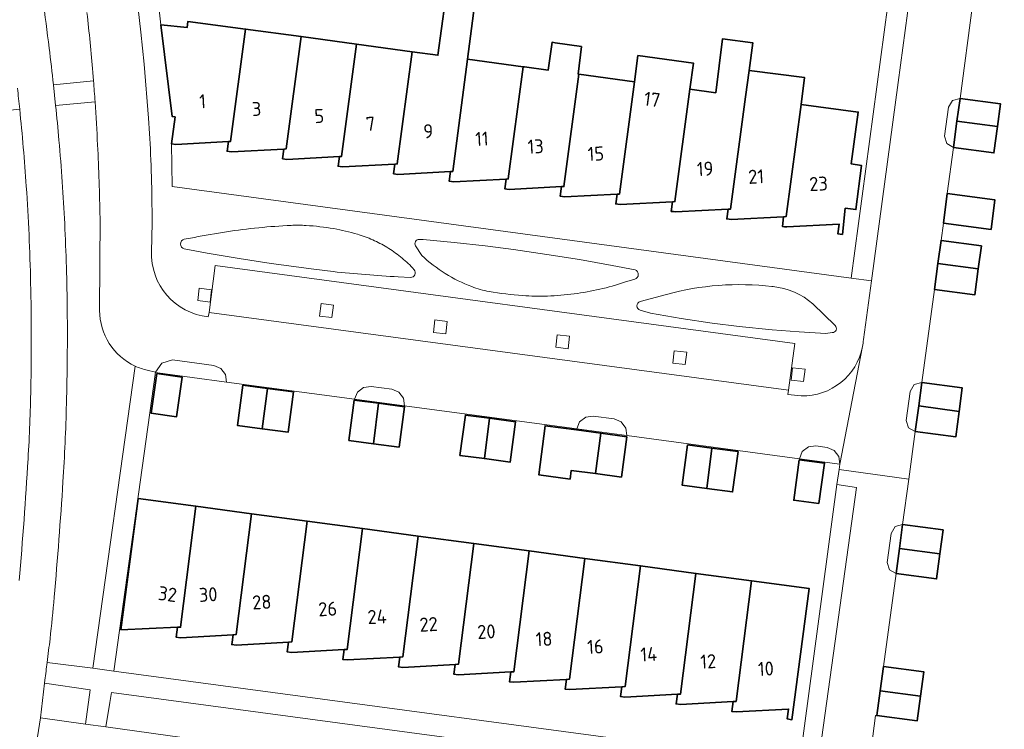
# Model space of a CAD drawing. Extents: x 150256 to 156914, y 461459 to 469481.
# Tile 593 of 656: x 154719 to 154814, y 468007 to 468076. Entities that reach past the tile are written whole.
import ezdxf
from ezdxf.enums import TextEntityAlignment as Align

# ---------------------------------------------------------------- set-up
doc = ezdxf.new("R2010")
doc.units = 0
doc.header["$LTSCALE"] = 0.75
for name, color, linetype, lineweight in [('B-RO-GR-GROENVOORZIENING-GV', 251, 'CONTINUOUS', 18), ('B-RO-OG-BEBOUWING-GV', 6, 'CONTINUOUS', 35), ('B-RO-OG-BEBOUWING-T18', 1, 'CONTINUOUS', 18), ('B-RO-OG-TERREIN_CULTUURSCHEIDING-GV', 251, 'CONTINUOUS', 18), ('B-RO-VH-VERHARDING_ASFALT-GV', 251, 'CONTINUOUS', 18), ('B-RO-VH-VERHARDING_BETON-GV', 251, 'CONTINUOUS', 18), ('B-RO-VH-VERHARDING_BETONSTRAATSTEEN-GV', 251, 'CONTINUOUS', 18), ('B-RO-VH-VERHARDING_TEGEL-GV', 251, 'CONTINUOUS', 18)]:
    doc.layers.add(name, color=color, linetype=linetype, lineweight=lineweight)
doc.styles.add('NLCS-ISO-M200-T18', font='NLCS-ISO.ttf', dxfattribs={"height": 360})

msp = doc.modelspace()

# ---------------------------------------------------------------- linework, layer by layer
at = {"layer": 'B-RO-GR-GROENVOORZIENING-GV'}
for points in [[(154735.959, 468049.899), (154735.821, 468048.707), (154737.014, 468048.568), (154737.151, 468049.762)], [(154735.959, 468049.899), (154735.821, 468048.707), (154737.014, 468048.568), (154737.151, 468049.762)], [(154747.691, 468048.417), (154747.552, 468047.225), (154748.745, 468047.087), (154748.883, 468048.28)], [(154747.691, 468048.417), (154747.552, 468047.225), (154748.745, 468047.087), (154748.883, 468048.28)], [(154758.658, 468046.845), (154758.52, 468045.653), (154759.713, 468045.514), (154759.85, 468046.708)], [(154758.658, 468046.845), (154758.52, 468045.653), (154759.713, 468045.514), (154759.85, 468046.708)], [(154770.438, 468045.408), (154770.3, 468044.216), (154771.492, 468044.078), (154771.63, 468045.271)], [(154770.438, 468045.408), (154770.3, 468044.216), (154771.492, 468044.078), (154771.63, 468045.271)], [(154781.725, 468043.882), (154781.586, 468042.689), (154782.779, 468042.551), (154782.917, 468043.744)], [(154781.725, 468043.882), (154781.586, 468042.689), (154782.779, 468042.551), (154782.917, 468043.744)], [(154793.125, 468042.241), (154792.986, 468041.048), (154794.179, 468040.91), (154794.317, 468042.104)], [(154793.125, 468042.241), (154792.986, 468041.048), (154794.179, 468040.91), (154794.317, 468042.104)]]:
    msp.add_lwpolyline(points, close=True, dxfattribs=at)
at = {"layer": 'B-RO-OG-BEBOUWING-GV'}
for points in [[(154760.163, 468061.136), (154760.38, 468061.148), (154761.814, 468071.959), (154762.478, 468077.118), (154759.64, 468077.47), (154758.946, 468072.347), (154756.471, 468072.682), (154755.028, 468061.871), (154754.814, 468061.86), (154754.687, 468060.923), (154754.896, 468060.895), (154755.105, 468060.867)], [(154760.163, 468061.136), (154760.38, 468061.148), (154761.814, 468071.959), (154762.478, 468077.118), (154759.64, 468077.47), (154758.946, 468072.347), (154756.471, 468072.682), (154755.028, 468061.871), (154754.814, 468061.86), (154754.687, 468060.923), (154754.896, 468060.895), (154755.105, 468060.867)], [(154738.765, 468064.033), (154738.976, 468064.044), (154740.416, 468074.856), (154734.868, 468075.607), (154734.784, 468075.007), (154732.265, 468075.268), (154733.366, 468066.436), (154733.626, 468066.403), (154733.3, 468063.817), (154733.717, 468063.758)], [(154738.765, 468064.033), (154738.976, 468064.044), (154740.416, 468074.856), (154734.868, 468075.607), (154734.784, 468075.007), (154732.265, 468075.268), (154733.366, 468066.436), (154733.626, 468066.403), (154733.3, 468063.817), (154733.717, 468063.758)], [(154740.416, 468074.856), (154738.976, 468064.044), (154738.765, 468064.033), (154738.638, 468063.093), (154738.846, 468063.065), (154739.055, 468063.037), (154744.115, 468063.309), (154744.326, 468063.32), (154745.769, 468074.131)], [(154740.416, 468074.856), (154738.976, 468064.044), (154738.765, 468064.033), (154738.638, 468063.093), (154738.846, 468063.065), (154739.055, 468063.037), (154744.115, 468063.309), (154744.326, 468063.32), (154745.769, 468074.131)], [(154749.464, 468062.585), (154749.678, 468062.596), (154751.12, 468073.407), (154745.769, 468074.131), (154744.326, 468063.32), (154744.115, 468063.309), (154743.987, 468062.37), (154744.196, 468062.342), (154744.404, 468062.314)], [(154749.464, 468062.585), (154749.678, 468062.596), (154751.12, 468073.407), (154745.769, 468074.131), (154744.326, 468063.32), (154744.115, 468063.309), (154743.987, 468062.37), (154744.196, 468062.342), (154744.404, 468062.314)], [(154751.12, 468073.407), (154749.678, 468062.596), (154749.464, 468062.585), (154749.337, 468061.646), (154749.545, 468061.618), (154749.754, 468061.59), (154754.814, 468061.86), (154755.028, 468061.871), (154756.471, 468072.682)], [(154751.12, 468073.407), (154749.678, 468062.596), (154749.464, 468062.585), (154749.337, 468061.646), (154749.545, 468061.618), (154749.754, 468061.59), (154754.814, 468061.86), (154755.028, 468061.871), (154756.471, 468072.682)], [(154770.862, 468059.687), (154771.083, 468059.699), (154772.527, 468070.508), (154772.47, 468070.516), (154772.774, 468073.171), (154770.234, 468073.549), (154769.945, 468073.592), (154769.571, 468070.9), (154767.283, 468071.218), (154767.175, 468071.233), (154765.732, 468060.424), (154765.513, 468060.412), (154765.386, 468059.476), (154765.595, 468059.448), (154765.804, 468059.42)], [(154770.862, 468059.687), (154771.083, 468059.699), (154772.527, 468070.508), (154772.47, 468070.516), (154772.774, 468073.171), (154770.234, 468073.549), (154769.945, 468073.592), (154769.571, 468070.9), (154767.283, 468071.218), (154767.175, 468071.233), (154765.732, 468060.424), (154765.513, 468060.412), (154765.386, 468059.476), (154765.595, 468059.448), (154765.804, 468059.42)], [(154783.23, 468069.059), (154781.787, 468058.25), (154781.561, 468058.238), (154781.435, 468057.306), (154781.645, 468057.278), (154781.854, 468057.25), (154786.911, 468057.514), (154787.139, 468057.526), (154788.595, 468068.333), (154788.93, 468070.865), (154789.284, 468073.541), (154786.365, 468073.92), (154785.721, 468068.722)], [(154783.23, 468069.059), (154781.787, 468058.25), (154781.561, 468058.238), (154781.435, 468057.306), (154781.645, 468057.278), (154781.854, 468057.25), (154786.911, 468057.514), (154787.139, 468057.526), (154788.595, 468068.333), (154788.93, 468070.865), (154789.284, 468073.541), (154786.365, 468073.92), (154785.721, 468068.722)], [(154776.212, 468058.962), (154776.085, 468058.029), (154776.294, 468058.001), (154776.503, 468057.973), (154781.561, 468058.238), (154781.787, 468058.25), (154783.23, 468069.059), (154783.568, 468071.592), (154778.215, 468072.31), (154777.878, 468069.784), (154776.435, 468058.974)], [(154776.212, 468058.962), (154776.085, 468058.029), (154776.294, 468058.001), (154776.503, 468057.973), (154781.561, 468058.238), (154781.787, 468058.25), (154783.23, 468069.059), (154783.568, 468071.592), (154778.215, 468072.31), (154777.878, 468069.784), (154776.435, 468058.974)], [(154765.513, 468060.412), (154765.732, 468060.424), (154767.175, 468071.233), (154761.814, 468071.959), (154760.38, 468061.148), (154760.163, 468061.136), (154760.036, 468060.2), (154760.246, 468060.172), (154760.454, 468060.144)], [(154765.513, 468060.412), (154765.732, 468060.424), (154767.175, 468071.233), (154761.814, 468071.959), (154760.38, 468061.148), (154760.163, 468061.136), (154760.036, 468060.2), (154760.246, 468060.172), (154760.454, 468060.144)], [(154772.527, 468070.508), (154771.083, 468059.699), (154770.862, 468059.687), (154770.736, 468058.753), (154770.945, 468058.725), (154771.153, 468058.697), (154776.212, 468058.962), (154776.435, 468058.974), (154777.878, 468069.784)], [(154772.527, 468070.508), (154771.083, 468059.699), (154770.862, 468059.687), (154770.736, 468058.753), (154770.945, 468058.725), (154771.153, 468058.697), (154776.212, 468058.962), (154776.435, 468058.974), (154777.878, 468069.784)], [(154792.26, 468056.788), (154792.49, 468056.8), (154793.933, 468067.61), (154794.277, 468070.184), (154788.93, 468070.865), (154788.595, 468068.333), (154787.139, 468057.526), (154786.911, 468057.514), (154786.784, 468056.583), (154786.995, 468056.555), (154787.203, 468056.527)], [(154792.26, 468056.788), (154792.49, 468056.8), (154793.933, 468067.61), (154794.277, 468070.184), (154788.93, 468070.865), (154788.595, 468068.333), (154787.139, 468057.526), (154786.911, 468057.514), (154786.784, 468056.583), (154786.995, 468056.555), (154787.203, 468056.527)], [(154793.933, 468067.61), (154792.49, 468056.8), (154792.26, 468056.788), (154792.134, 468055.859), (154792.343, 468055.831), (154792.551, 468055.803), (154797.609, 468056.064), (154797.483, 468055.136), (154797.914, 468055.078), (154798.193, 468057.604), (154799.219, 468057.48), (154799.774, 468061.722), (154798.771, 468061.87), (154799.443, 468066.864)], [(154793.933, 468067.61), (154792.49, 468056.8), (154792.26, 468056.788), (154792.134, 468055.859), (154792.343, 468055.831), (154792.551, 468055.803), (154797.609, 468056.064), (154797.483, 468055.136), (154797.914, 468055.078), (154798.193, 468057.604), (154799.219, 468057.48), (154799.774, 468061.722), (154798.771, 468061.87), (154799.443, 468066.864)], [(154808.958, 468065.999), (154812.853, 468065.473), (154813.145, 468067.665), (154809.249, 468068.182)], [(154808.958, 468065.999), (154812.853, 468065.473), (154813.145, 468067.665), (154809.249, 468068.182)], [(154808.958, 468065.999), (154808.619, 468063.459), (154812.515, 468062.94), (154812.853, 468065.473)], [(154808.958, 468065.999), (154808.619, 468063.459), (154812.515, 468062.94), (154812.853, 468065.473)], [(154808.027, 468059.018), (154807.65, 468056.183), (154812.239, 468055.572), (154812.617, 468058.407)], [(154808.027, 468059.018), (154807.65, 468056.183), (154812.239, 468055.572), (154812.617, 468058.407)], [(154807.119, 468052.281), (154811.013, 468051.755), (154811.315, 468053.983), (154807.421, 468054.511)], [(154807.119, 468052.281), (154811.013, 468051.755), (154811.315, 468053.983), (154807.421, 468054.511)], [(154806.781, 468049.79), (154810.675, 468049.262), (154811.013, 468051.755), (154807.119, 468052.281)], [(154806.781, 468049.79), (154810.675, 468049.262), (154811.013, 468051.755), (154807.119, 468052.281)], [(154731.862, 468041.676), (154731.327, 468037.869), (154733.77, 468037.516), (154734.305, 468041.323)], [(154731.862, 468041.676), (154731.327, 468037.869), (154733.77, 468037.516), (154734.305, 468041.323)], [(154742.028, 468036.362), (154742.522, 468040.251), (154740.163, 468040.563), (154739.648, 468036.677)], [(154742.028, 468036.362), (154742.522, 468040.251), (154740.163, 468040.563), (154739.648, 468036.677)], [(154742.522, 468040.251), (154742.028, 468036.362), (154744.517, 468036.033), (154745.031, 468039.919)], [(154742.522, 468040.251), (154742.028, 468036.362), (154744.517, 468036.033), (154745.031, 468039.919)], [(154805.572, 468040.813), (154805.273, 468038.564), (154809.168, 468038.038), (154809.468, 468040.294)], [(154805.572, 468040.813), (154805.273, 468038.564), (154809.168, 468038.038), (154809.468, 468040.294)], [(154753.226, 468038.818), (154750.895, 468039.129), (154750.376, 468035.244), (154752.732, 468034.93)], [(154753.226, 468038.818), (154750.895, 468039.129), (154750.376, 468035.244), (154752.732, 468034.93)], [(154752.732, 468034.93), (154755.216, 468034.598), (154755.735, 468038.483), (154753.226, 468038.818)], [(154752.732, 468034.93), (154755.216, 468034.598), (154755.735, 468038.483), (154753.226, 468038.818)], [(154805.273, 468038.564), (154804.944, 468036.094), (154808.84, 468035.576), (154809.168, 468038.038)], [(154805.273, 468038.564), (154804.944, 468036.094), (154808.84, 468035.576), (154809.168, 468038.038)], [(154763.931, 468037.379), (154761.598, 468037.692), (154761.077, 468033.807), (154763.436, 468033.49)], [(154763.931, 468037.379), (154761.598, 468037.692), (154761.077, 468033.807), (154763.436, 468033.49)], [(154763.931, 468037.379), (154763.436, 468033.49), (154765.918, 468033.157), (154766.439, 468037.042)], [(154763.931, 468037.379), (154763.436, 468033.49), (154765.918, 468033.157), (154766.439, 468037.042)], [(154774.14, 468032.049), (154774.634, 468035.938), (154772.306, 468036.248), (154769.28, 468036.651), (154768.679, 468031.918), (154771.677, 468031.519), (154771.789, 468032.362)], [(154774.14, 468032.049), (154774.634, 468035.938), (154772.306, 468036.248), (154769.28, 468036.651), (154768.679, 468031.918), (154771.677, 468031.519), (154771.789, 468032.362)], [(154774.634, 468035.938), (154774.14, 468032.049), (154776.628, 468031.718), (154777.145, 468035.604)], [(154774.634, 468035.938), (154774.14, 468032.049), (154776.628, 468031.718), (154777.145, 468035.604)], [(154784.844, 468030.613), (154785.338, 468034.502), (154783.012, 468034.813), (154782.491, 468030.928)], [(154784.844, 468030.613), (154785.338, 468034.502), (154783.012, 468034.813), (154782.491, 468030.928)], [(154784.844, 468030.613), (154787.341, 468030.279), (154787.862, 468034.164), (154785.338, 468034.502)], [(154784.844, 468030.613), (154787.341, 468030.279), (154787.862, 468034.164), (154785.338, 468034.502)], [(154795.655, 468029.167), (154796.197, 468033.05), (154793.756, 468033.374), (154793.239, 468029.488)], [(154795.655, 468029.167), (154796.197, 468033.05), (154793.756, 468033.374), (154793.239, 468029.488)], [(154733.861, 468017.245), (154734.158, 468017.258), (154735.637, 468028.903), (154730.077, 468029.649), (154728.419, 468017.014)], [(154733.861, 468017.245), (154734.158, 468017.258), (154735.637, 468028.903), (154730.077, 468029.649), (154728.419, 468017.014)], [(154735.637, 468028.903), (154734.158, 468017.258), (154733.861, 468017.245), (154733.735, 468016.303), (154734.151, 468016.247), (154739.213, 468016.529), (154739.51, 468016.546), (154740.989, 468028.185)], [(154735.637, 468028.903), (154734.158, 468017.258), (154733.861, 468017.245), (154733.735, 468016.303), (154734.151, 468016.247), (154739.213, 468016.529), (154739.51, 468016.546), (154740.989, 468028.185)], [(154744.565, 468015.813), (154744.863, 468015.83), (154746.341, 468027.467), (154740.989, 468028.185), (154739.51, 468016.546), (154739.213, 468016.529), (154739.087, 468015.587), (154739.503, 468015.532)], [(154744.565, 468015.813), (154744.863, 468015.83), (154746.341, 468027.467), (154740.989, 468028.185), (154739.51, 468016.546), (154739.213, 468016.529), (154739.087, 468015.587), (154739.503, 468015.532)], [(154746.341, 468027.467), (154744.863, 468015.83), (154744.565, 468015.813), (154744.439, 468014.871), (154744.855, 468014.817), (154749.917, 468015.097), (154750.216, 468015.114), (154751.693, 468026.75)], [(154746.341, 468027.467), (154744.863, 468015.83), (154744.565, 468015.813), (154744.439, 468014.871), (154744.855, 468014.817), (154749.917, 468015.097), (154750.216, 468015.114), (154751.693, 468026.75)], [(154751.693, 468026.75), (154750.216, 468015.114), (154749.917, 468015.097), (154749.791, 468014.155), (154750.207, 468014.102), (154755.269, 468014.381), (154755.567, 468014.397), (154757.045, 468026.032)], [(154751.693, 468026.75), (154750.216, 468015.114), (154749.917, 468015.097), (154749.791, 468014.155), (154750.207, 468014.102), (154755.269, 468014.381), (154755.567, 468014.397), (154757.045, 468026.032)], [(154803.417, 468024.848), (154807.311, 468024.323), (154807.618, 468026.621), (154803.723, 468027.142)], [(154803.417, 468024.848), (154807.311, 468024.323), (154807.618, 468026.621), (154803.723, 468027.142)], [(154762.398, 468025.314), (154757.045, 468026.032), (154755.567, 468014.397), (154755.269, 468014.381), (154755.143, 468013.439), (154755.559, 468013.387), (154760.621, 468013.665), (154760.92, 468013.681)], [(154762.398, 468025.314), (154757.045, 468026.032), (154755.567, 468014.397), (154755.269, 468014.381), (154755.143, 468013.439), (154755.559, 468013.387), (154760.621, 468013.665), (154760.92, 468013.681)], [(154767.749, 468024.596), (154762.398, 468025.314), (154760.92, 468013.681), (154760.621, 468013.665), (154760.495, 468012.723), (154760.911, 468012.672), (154765.973, 468012.949), (154766.272, 468012.965)], [(154767.749, 468024.596), (154762.398, 468025.314), (154760.92, 468013.681), (154760.621, 468013.665), (154760.495, 468012.723), (154760.911, 468012.672), (154765.973, 468012.949), (154766.272, 468012.965)], [(154807.311, 468024.323), (154803.417, 468024.848), (154803.093, 468022.419), (154806.988, 468021.901)], [(154807.311, 468024.323), (154803.417, 468024.848), (154803.093, 468022.419), (154806.988, 468021.901)], [(154767.749, 468024.596), (154766.272, 468012.965), (154765.973, 468012.949), (154765.847, 468012.007), (154766.263, 468011.957), (154771.325, 468012.233), (154771.625, 468012.249), (154773.102, 468023.878)], [(154767.749, 468024.596), (154766.272, 468012.965), (154765.973, 468012.949), (154765.847, 468012.007), (154766.263, 468011.957), (154771.325, 468012.233), (154771.625, 468012.249), (154773.102, 468023.878)], [(154773.102, 468023.878), (154771.625, 468012.249), (154771.325, 468012.233), (154771.199, 468011.291), (154771.615, 468011.242), (154776.677, 468011.517), (154776.977, 468011.533), (154778.454, 468023.16)], [(154773.102, 468023.878), (154771.625, 468012.249), (154771.325, 468012.233), (154771.199, 468011.291), (154771.615, 468011.242), (154776.677, 468011.517), (154776.977, 468011.533), (154778.454, 468023.16)], [(154782.029, 468010.801), (154782.329, 468010.817), (154783.806, 468022.442), (154778.454, 468023.16), (154776.977, 468011.533), (154776.677, 468011.517), (154776.551, 468010.575), (154776.967, 468010.527)], [(154782.029, 468010.801), (154782.329, 468010.817), (154783.806, 468022.442), (154778.454, 468023.16), (154776.977, 468011.533), (154776.677, 468011.517), (154776.551, 468010.575), (154776.967, 468010.527)], [(154787.381, 468010.085), (154787.682, 468010.101), (154789.158, 468021.724), (154783.806, 468022.442), (154782.329, 468010.817), (154782.029, 468010.801), (154781.903, 468009.859), (154782.319, 468009.812)], [(154787.381, 468010.085), (154787.682, 468010.101), (154789.158, 468021.724), (154783.806, 468022.442), (154782.329, 468010.817), (154782.029, 468010.801), (154781.903, 468009.859), (154782.319, 468009.812)], [(154789.158, 468021.724), (154787.682, 468010.101), (154787.381, 468010.085), (154787.255, 468009.143), (154787.671, 468009.097), (154792.733, 468009.369), (154792.607, 468008.427), (154793.054, 468008.347), (154794.73, 468020.977)], [(154789.158, 468021.724), (154787.682, 468010.101), (154787.381, 468010.085), (154787.255, 468009.143), (154787.671, 468009.097), (154792.733, 468009.369), (154792.607, 468008.427), (154793.054, 468008.347), (154794.73, 468020.977)], [(154801.875, 468013.477), (154801.557, 468011.133), (154805.451, 468010.608), (154805.769, 468012.949)], [(154801.875, 468013.477), (154801.557, 468011.133), (154805.451, 468010.608), (154805.769, 468012.949)], [(154805.451, 468010.608), (154801.557, 468011.133), (154801.233, 468008.748), (154805.131, 468008.249)], [(154805.451, 468010.608), (154801.557, 468011.133), (154801.233, 468008.748), (154805.131, 468008.249)]]:
    msp.add_lwpolyline(points, close=True, dxfattribs=at)
at = {"layer": 'B-RO-OG-TERREIN_CULTUURSCHEIDING-GV'}
for points in [[(154720.161, 468082.47, -0.009111), (154721.501, 468073.034)], [(154720.161, 468082.47, -0.009111), (154721.501, 468073.034)], [(154725.706, 468070.692, 0.008518), (154725.141, 468076.447)], [(154725.706, 468070.692, 0.008518), (154725.141, 468076.447)], [(154721.501, 468073.034, -0.003376), (154721.915, 468069.493)], [(154721.501, 468073.034, -0.003376), (154721.915, 468069.493)], [(154722.124, 468067.511, -0.0036), (154722.444, 468064.155)], [(154722.124, 468067.511, -0.0036), (154722.444, 468064.155)], [(154726.167, 468063.698, 0.005278), (154725.919, 468067.863)], [(154726.167, 468063.698, 0.005278), (154725.919, 468067.863)], [(154719.295, 468059.718, 0.00847), (154718.662, 468067.162)], [(154719.295, 468059.718, 0.00847), (154718.662, 468067.162)], [(154722.444, 468064.155, -0.009707), (154722.996, 468056.122)], [(154722.444, 468064.155, -0.009707), (154722.996, 468056.122)], [(154726.402, 468056.692, 0.008136), (154726.167, 468063.698)], [(154726.402, 468056.692, 0.008136), (154726.167, 468063.698)], [(154719.718, 468050.383, 0.011463), (154719.295, 468059.718)], [(154719.718, 468050.383, 0.011463), (154719.295, 468059.718)], [(154722.996, 468056.122, -0.009894), (154723.243, 468047.731)], [(154722.996, 468056.122, -0.009894), (154723.243, 468047.731)], [(154738.574, 468055.342, 0.012328), (154735.487, 468054.8)], [(154738.574, 468055.342, 0.012328), (154735.487, 468054.8)], [(154741.684, 468055.727, 0.012508), (154738.574, 468055.342)], [(154741.684, 468055.727, 0.012508), (154738.574, 468055.342)], [(154744.807, 468055.957, 0.012809), (154741.684, 468055.727)], [(154744.807, 468055.957, 0.012809), (154741.684, 468055.727)], [(154746.259, 468055.948, 0.026858), (154744.807, 468055.957)], [(154746.259, 468055.948, 0.026858), (154744.807, 468055.957)], [(154748.915, 468055.642, 0.026353), (154746.259, 468055.948)], [(154748.915, 468055.642, 0.026353), (154746.259, 468055.948)], [(154751.19, 468055.106, 0.031652), (154748.915, 468055.642)], [(154751.19, 468055.106, 0.031652), (154748.915, 468055.642)], [(154734.51, 468054.619, 0.811682), (154734.519, 468053.711)], [(154734.51, 468054.619, 0.811682), (154734.519, 468053.711)], [(154752.682, 468054.553, 0.031628), (154751.19, 468055.106)], [(154752.682, 468054.553, 0.031628), (154751.19, 468055.106)], [(154754.039, 468053.844, 0.031849), (154752.682, 468054.553)], [(154754.039, 468053.844, 0.031849), (154752.682, 468054.553)], [(154757.154, 468054.611, 0.596536), (154756.808, 468053.971)], [(154757.154, 468054.611, 0.596536), (154756.808, 468053.971)], [(154755.343, 468052.931, 0.031908), (154754.039, 468053.844)], [(154755.343, 468052.931, 0.031908), (154754.039, 468053.844)], [(154756.518, 468051.859, 0.032481), (154755.343, 468052.931)], [(154756.518, 468051.859, 0.032481), (154755.343, 468052.931)], [(154757.4, 468053.056, 0.048574), (154759.657, 468051.323)], [(154757.4, 468053.056, 0.048574), (154759.657, 468051.323)], [(154748.857, 468051.503, 0.007046), (154751.992, 468051.211)], [(154748.857, 468051.503, 0.007046), (154751.992, 468051.211)], [(154756.31, 468050.941, 0.646598), (154756.662, 468051.686)], [(154756.31, 468050.941, 0.646598), (154756.662, 468051.686)], [(154777.922, 468050.775, 0.721277), (154777.949, 468051.672)], [(154777.922, 468050.775, 0.721277), (154777.949, 468051.672)], [(154751.992, 468051.211, 0.006994), (154755.133, 468051.001)], [(154751.992, 468051.211, 0.006994), (154755.133, 468051.001)], [(154759.657, 468051.323, 0.04857), (154762.204, 468050.055)], [(154759.657, 468051.323, 0.04857), (154762.204, 468050.055)], [(154774.539, 468049.805, 0.024613), (154776.94, 468050.482)], [(154774.539, 468049.805, 0.024613), (154776.94, 468050.482)], [(154719.737, 468040.222, 0.010531), (154719.718, 468050.383)], [(154719.737, 468040.222, 0.010531), (154719.718, 468050.383)], [(154762.204, 468050.055, 0.049202), (154763.886, 468049.59)], [(154762.204, 468050.055, 0.049202), (154763.886, 468049.59)], [(154763.886, 468049.59, 0.026058), (154767.113, 468049.196)], [(154763.886, 468049.59, 0.026058), (154767.113, 468049.196)], [(154772.084, 468049.362, 0.024847), (154774.539, 468049.805)], [(154772.084, 468049.362, 0.024847), (154774.539, 468049.805)], [(154791.136, 468050.066, 0.096543), (154780.964, 468049.304)], [(154791.136, 468050.066, 0.096543), (154780.964, 468049.304)], [(154795.084, 468048.392, 0.155371), (154791.239, 468050.053)], [(154795.084, 468048.392, 0.155371), (154791.239, 468050.053)], [(154767.113, 468049.196, 0.026588), (154769.52, 468049.152)], [(154767.113, 468049.196, 0.026588), (154769.52, 468049.152)], [(154769.52, 468049.152, 0.024985), (154772.084, 468049.362)], [(154769.52, 468049.152, 0.024985), (154772.084, 468049.362)], [(154778.434, 468048.61, 0.758538), (154778.436, 468047.79)], [(154778.434, 468048.61, 0.758538), (154778.436, 468047.79)], [(154723.243, 468047.731, -0.009265), (154723.168, 468038.772)], [(154723.243, 468047.731, -0.009265), (154723.168, 468038.772)], [(154729.79, 468042.4, -0.294198), (154726.366, 468047.763)], [(154729.79, 468042.4, -0.294198), (154726.366, 468047.763)], [(154796.936, 468045.624, 0.687997), (154797.206, 468046.316)], [(154796.936, 468045.624, 0.687997), (154797.206, 468046.316)], [(154719.468, 468033.455, 0.010493), (154719.737, 468040.222)], [(154719.468, 468033.455, 0.010493), (154719.737, 468040.222)], [(154723.168, 468038.772, -0.009193), (154722.829, 468031.267)], [(154723.168, 468038.772, -0.009193), (154722.829, 468031.267)], [(154718.618, 468021.741, 0.005981), (154719.468, 468033.455)], [(154718.618, 468021.741, 0.005981), (154719.468, 468033.455)], [(154722.829, 468031.267, -0.006113), (154721.985, 468020.133)], [(154722.829, 468031.267, -0.006113), (154721.985, 468020.133)], [(154721.985, 468020.133, -0.006498), (154721.583, 468016.141)], [(154721.985, 468020.133, -0.006498), (154721.583, 468016.141)], [(154721.583, 468016.141, -0.003992), (154721.308, 468013.859)], [(154721.583, 468016.141, -0.003992), (154721.308, 468013.859)]]:
    msp.add_lwpolyline(points, format="xyb", dxfattribs=at)
for points in [[(154721.915, 468069.493), (154725.772, 468069.868), (154725.706, 468070.692)], [(154721.915, 468069.493), (154725.772, 468069.868), (154725.706, 468070.692)], [(154725.919, 468067.863), (154722.124, 468067.511)], [(154725.919, 468067.863), (154722.124, 468067.511)], [(154718.662, 468067.162), (154715.543, 468066.836)], [(154718.662, 468067.162), (154715.543, 468066.836)], [(154726.366, 468047.763), (154726.402, 468056.692)], [(154726.366, 468047.763), (154726.402, 468056.692)], [(154735.487, 468054.8), (154734.51, 468054.619)], [(154735.487, 468054.8), (154734.51, 468054.619)], [(154777.949, 468051.672), (154775.739, 468052.104), (154772.599, 468052.656), (154769.452, 468053.162), (154766.219, 468053.633), (154763.502, 468053.983), (154760.525, 468054.314), (154757.542, 468054.592), (154757.154, 468054.611)], [(154777.949, 468051.672), (154775.739, 468052.104), (154772.599, 468052.656), (154769.452, 468053.162), (154766.219, 468053.633), (154763.502, 468053.983), (154760.525, 468054.314), (154757.542, 468054.592), (154757.154, 468054.611)], [(154734.519, 468053.711), (154736.737, 468053.267), (154739.808, 468052.764), (154742.885, 468052.298), (154746.989, 468051.727), (154748.857, 468051.503)], [(154734.519, 468053.711), (154736.737, 468053.267), (154739.808, 468052.764), (154742.885, 468052.298), (154746.989, 468051.727), (154748.857, 468051.503)], [(154756.808, 468053.971), (154757.4, 468053.056)], [(154756.808, 468053.971), (154757.4, 468053.056)], [(154756.662, 468051.686), (154756.518, 468051.859)], [(154756.662, 468051.686), (154756.518, 468051.859)], [(154755.133, 468051.001), (154756.31, 468050.941)], [(154755.133, 468051.001), (154756.31, 468050.941)], [(154776.94, 468050.482), (154777.922, 468050.775)], [(154776.94, 468050.482), (154777.922, 468050.775)], [(154791.239, 468050.053), (154791.146, 468050.065), (154791.136, 468050.066)], [(154791.239, 468050.053), (154791.146, 468050.065), (154791.136, 468050.066)], [(154780.964, 468049.304), (154778.434, 468048.61)], [(154780.964, 468049.304), (154778.434, 468048.61)], [(154778.436, 468047.79), (154779.425, 468047.515), (154782.389, 468046.994), (154785.365, 468046.549), (154787.983, 468046.225), (154791.168, 468045.906), (154793.743, 468045.703), (154796.322, 468045.553), (154796.936, 468045.624)], [(154778.436, 468047.79), (154779.425, 468047.515), (154782.389, 468046.994), (154785.365, 468046.549), (154787.983, 468046.225), (154791.168, 468045.906), (154793.743, 468045.703), (154796.322, 468045.553), (154796.936, 468045.624)], [(154797.206, 468046.316), (154795.084, 468048.392)], [(154797.206, 468046.316), (154795.084, 468048.392)], [(154725.709, 468013.32), (154729.79, 468042.4)], [(154725.709, 468013.32), (154729.79, 468042.4)], [(154721.308, 468013.859), (154725.709, 468013.32)], [(154721.308, 468013.859), (154725.709, 468013.32)]]:
    msp.add_lwpolyline(points, dxfattribs=at)
for points in [[(154725.002, 468007.921), (154725.452, 468011.215), (154721.046, 468011.853), (154720.651, 468008.527)], [(154725.002, 468007.921), (154725.452, 468011.215), (154721.046, 468011.853), (154720.651, 468008.527)], [(154787.121, 467999.289), (154787.196, 468000), (154787.57, 468002.91), (154727.517, 468010.975), (154727.503, 468010.977), (154727.357, 468009.996), (154726.972, 468007.647), (154781.915, 468000)], [(154787.121, 467999.289), (154787.196, 468000), (154787.57, 468002.91), (154727.517, 468010.975), (154727.503, 468010.977), (154727.357, 468009.996), (154726.972, 468007.647), (154781.915, 468000)]]:
    msp.add_lwpolyline(points, close=True, dxfattribs=at)
at = {"layer": 'B-RO-VH-VERHARDING_ASFALT-GV'}
msp.add_lwpolyline([(154802.239, 467997.385), (154792.655, 467998.702), (154792.381, 467998.628), (154789.147, 467999.049), (154787.121, 467999.289), (154781.915, 468000), (154726.972, 468007.647), (154725.002, 468007.921), (154720.651, 468008.527), (154720.273, 468006.086), (154719.981, 468003.55), (154722.631, 468003.209), (154724.375, 468003.017), (154726.386, 468002.796)], dxfattribs=at)
msp.add_lwpolyline([(154802.239, 467997.385), (154792.655, 467998.702), (154792.381, 467998.628), (154789.147, 467999.049), (154787.121, 467999.289), (154781.915, 468000), (154726.972, 468007.647), (154725.002, 468007.921), (154720.651, 468008.527), (154720.273, 468006.086), (154719.981, 468003.55), (154722.631, 468003.209), (154724.375, 468003.017), (154726.386, 468002.796)], dxfattribs=at)
at = {"layer": 'B-RO-VH-VERHARDING_BETON-GV'}
for points in [[(154721.501, 468073.034, 0.009111), (154720.161, 468082.47)], [(154721.501, 468073.034, 0.009111), (154720.161, 468082.47)], [(154721.915, 468069.493, 0.003376), (154721.501, 468073.034)], [(154721.915, 468069.493, 0.003376), (154721.501, 468073.034)], [(154718.447, 468069.177, -0.002506), (154718.662, 468067.162)], [(154718.447, 468069.177, -0.002506), (154718.662, 468067.162)], [(154722.444, 468064.155, 0.0036), (154722.124, 468067.511)], [(154722.444, 468064.155, 0.0036), (154722.124, 468067.511)], [(154718.662, 468067.162, -0.00847), (154719.295, 468059.718)], [(154718.662, 468067.162, -0.00847), (154719.295, 468059.718)], [(154722.996, 468056.122, 0.009707), (154722.444, 468064.155)], [(154722.996, 468056.122, 0.009707), (154722.444, 468064.155)], [(154719.295, 468059.718, -0.011463), (154719.718, 468050.383)], [(154719.295, 468059.718, -0.011463), (154719.718, 468050.383)], [(154723.243, 468047.731, 0.009894), (154722.996, 468056.122)], [(154723.243, 468047.731, 0.009894), (154722.996, 468056.122)], [(154719.718, 468050.383, -0.010531), (154719.737, 468040.222)], [(154719.718, 468050.383, -0.010531), (154719.737, 468040.222)], [(154723.168, 468038.772, 0.009265), (154723.243, 468047.731)], [(154723.168, 468038.772, 0.009265), (154723.243, 468047.731)], [(154719.737, 468040.222, -0.010493), (154719.468, 468033.455)], [(154719.737, 468040.222, -0.010493), (154719.468, 468033.455)], [(154722.829, 468031.267, 0.009193), (154723.168, 468038.772)], [(154722.829, 468031.267, 0.009193), (154723.168, 468038.772)], [(154719.468, 468033.455, -0.005981), (154718.618, 468021.741)], [(154719.468, 468033.455, -0.005981), (154718.618, 468021.741)], [(154721.985, 468020.133, 0.006113), (154722.829, 468031.267)], [(154721.985, 468020.133, 0.006113), (154722.829, 468031.267)], [(154721.583, 468016.141, 0.006498), (154721.985, 468020.133)], [(154721.583, 468016.141, 0.006498), (154721.985, 468020.133)], [(154721.308, 468013.859, 0.003992), (154721.583, 468016.141)], [(154721.308, 468013.859, 0.003992), (154721.583, 468016.141)], [(154721.082, 468012.159, 0.002312), (154721.308, 468013.859)], [(154721.082, 468012.159, 0.002312), (154721.308, 468013.859)]]:
    msp.add_lwpolyline(points, format="xyb", dxfattribs=at)
for points in [[(154722.124, 468067.511), (154721.915, 468069.493)], [(154722.124, 468067.511), (154721.915, 468069.493)], [(154717.612, 468012.504), (154717.589, 468012.328), (154717.168, 468009.108), (154716.872, 468006.525), (154720.273, 468006.086), (154720.651, 468008.527), (154721.046, 468011.853), (154721.082, 468012.159)], [(154717.612, 468012.504), (154717.589, 468012.328), (154717.168, 468009.108), (154716.872, 468006.525), (154720.273, 468006.086), (154720.651, 468008.527), (154721.046, 468011.853), (154721.082, 468012.159)]]:
    msp.add_lwpolyline(points, dxfattribs=at)
at = {"layer": 'B-RO-VH-VERHARDING_BETONSTRAATSTEEN-GV'}
for points in [[(154803.306, 468113.435), (154803.129, 468108.864), (154803.052, 468106.889), (154804.267, 468106.841), (154801.425, 468085.929), (154800.809, 468081.469), (154800.638, 468080.181), (154800.354, 468077.422), (154802.287, 468077.211), (154798.757, 468050.867), (154800.711, 468050.604), (154803.303, 468069.728), (154805.299, 468084.782), (154803.661, 468086.91), (154806.007, 468104.379), (154808.176, 468106.078), (154808.214, 468106.4), (154808.462, 468108.579)], [(154803.306, 468113.435), (154803.129, 468108.864), (154803.052, 468106.889), (154804.267, 468106.841), (154801.425, 468085.929), (154800.809, 468081.469), (154800.638, 468080.181), (154800.354, 468077.422), (154802.287, 468077.211), (154798.757, 468050.867), (154800.711, 468050.604), (154803.303, 468069.728), (154805.299, 468084.782), (154803.661, 468086.91), (154806.007, 468104.379), (154808.176, 468106.078), (154808.214, 468106.4), (154808.462, 468108.579)], [(154814.263, 468105.573), (154808.214, 468106.4), (154808.176, 468106.078), (154807.51, 468101.471), (154805.299, 468084.782), (154803.303, 468069.728), (154800.711, 468050.604)], [(154814.263, 468105.573), (154808.214, 468106.4), (154808.176, 468106.078), (154807.51, 468101.471), (154805.299, 468084.782), (154803.303, 468069.728), (154800.711, 468050.604)], [(154728.551, 468088.958), (154728.933, 468086.275), (154729.785, 468079.391), (154730.332, 468074.564), (154730.639, 468071.485), (154731.072, 468066.287), (154731.251, 468063.335)], [(154731.251, 468063.335), (154731.072, 468066.287), (154730.639, 468071.485), (154730.332, 468074.564), (154729.785, 468079.391), (154728.933, 468086.275), (154728.551, 468088.958)], [(154728.551, 468088.958), (154728.933, 468086.275), (154729.785, 468079.391), (154730.332, 468074.564), (154730.639, 468071.485), (154731.072, 468066.287), (154731.251, 468063.335)], [(154731.251, 468063.335), (154731.072, 468066.287), (154730.639, 468071.485), (154730.332, 468074.564), (154729.785, 468079.391), (154728.933, 468086.275), (154728.551, 468088.958)], [(154799.945, 468044.952), (154800.711, 468050.604), (154798.757, 468050.867), (154733.341, 468059.688), (154733.3, 468063.817), (154733.626, 468066.403), (154733.366, 468066.436), (154732.265, 468075.268), (154731.639, 468080.824)], [(154799.945, 468044.952), (154800.711, 468050.604), (154798.757, 468050.867), (154733.341, 468059.688), (154733.3, 468063.817), (154733.626, 468066.403), (154733.366, 468066.436), (154732.265, 468075.268), (154731.639, 468080.824)], [(154799.849, 468044.277), (154797.662, 468032.965), (154797.592, 468032.444), (154804.321, 468031.524), (154804.944, 468036.094), (154804.292, 468036.462), (154804.074, 468037.173), (154804.448, 468039.955), (154804.834, 468040.618), (154805.572, 468040.813), (154806.781, 468049.79), (154807.119, 468052.281), (154807.421, 468054.511), (154807.65, 468056.183), (154808.027, 468059.018), (154808.619, 468063.459), (154807.968, 468063.826), (154807.75, 468064.542), (154808.128, 468067.329), (154808.51, 468067.986), (154809.249, 468068.182), (154810.454, 468077.152)], [(154799.849, 468044.277), (154797.662, 468032.965), (154797.592, 468032.444), (154804.321, 468031.524), (154804.944, 468036.094), (154804.292, 468036.462), (154804.074, 468037.173), (154804.448, 468039.955), (154804.834, 468040.618), (154805.572, 468040.813), (154806.781, 468049.79), (154807.119, 468052.281), (154807.421, 468054.511), (154807.65, 468056.183), (154808.027, 468059.018), (154808.619, 468063.459), (154807.968, 468063.826), (154807.75, 468064.542), (154808.128, 468067.329), (154808.51, 468067.986), (154809.249, 468068.182), (154810.454, 468077.152)], [(154725.706, 468070.692), (154725.772, 468069.868)], [(154725.706, 468070.692), (154725.772, 468069.868)], [(154726.402, 468056.692), (154726.366, 468047.763)], [(154726.402, 468056.692), (154726.366, 468047.763)], [(154731.402, 468054.711), (154731.367, 468053.479)], [(154731.367, 468053.479), (154731.402, 468054.711)], [(154731.402, 468054.711), (154731.367, 468053.479)], [(154731.367, 468053.479), (154731.402, 468054.711)], [(154734.51, 468054.619), (154735.487, 468054.8)], [(154734.51, 468054.619), (154735.487, 468054.8)], [(154757.154, 468054.611), (154757.542, 468054.592), (154760.525, 468054.314), (154763.502, 468053.983), (154766.219, 468053.633), (154769.452, 468053.162), (154772.599, 468052.656), (154775.739, 468052.104), (154777.949, 468051.672)], [(154757.154, 468054.611), (154757.542, 468054.592), (154760.525, 468054.314), (154763.502, 468053.983), (154766.219, 468053.633), (154769.452, 468053.162), (154772.599, 468052.656), (154775.739, 468052.104), (154777.949, 468051.672)], [(154748.857, 468051.503), (154746.989, 468051.727), (154742.885, 468052.298), (154739.808, 468052.764), (154736.737, 468053.267), (154734.519, 468053.711)], [(154748.857, 468051.503), (154746.989, 468051.727), (154742.885, 468052.298), (154739.808, 468052.764), (154736.737, 468053.267), (154734.519, 468053.711)], [(154757.4, 468053.056), (154756.808, 468053.971)], [(154757.4, 468053.056), (154756.808, 468053.971)], [(154736.825, 468047.152), (154736.922, 468047.572), (154737.49, 468052.079), (154793.339, 468044.584), (154792.719, 468040.074), (154792.675, 468039.668), (154793.952, 468039.529)], [(154736.825, 468047.152), (154736.922, 468047.572), (154737.49, 468052.079), (154793.339, 468044.584), (154792.719, 468040.074), (154792.675, 468039.668), (154793.952, 468039.529)], [(154756.518, 468051.859), (154756.662, 468051.686)], [(154756.518, 468051.859), (154756.662, 468051.686)], [(154756.31, 468050.941), (154755.133, 468051.001)], [(154756.31, 468050.941), (154755.133, 468051.001)], [(154777.922, 468050.775), (154776.94, 468050.482)], [(154777.922, 468050.775), (154776.94, 468050.482)], [(154800.711, 468050.604), (154799.945, 468044.952)], [(154800.711, 468050.604), (154799.945, 468044.952)], [(154791.136, 468050.066), (154791.146, 468050.065), (154791.239, 468050.053)], [(154791.136, 468050.066), (154791.146, 468050.065), (154791.239, 468050.053)], [(154778.434, 468048.61), (154780.964, 468049.304)], [(154778.434, 468048.61), (154780.964, 468049.304)], [(154796.936, 468045.624), (154796.322, 468045.553), (154793.743, 468045.703), (154791.168, 468045.906), (154787.983, 468046.225), (154785.365, 468046.549), (154782.389, 468046.994), (154779.425, 468047.515), (154778.436, 468047.79)], [(154796.936, 468045.624), (154796.322, 468045.553), (154793.743, 468045.703), (154791.168, 468045.906), (154787.983, 468046.225), (154785.365, 468046.549), (154782.389, 468046.994), (154779.425, 468047.515), (154778.436, 468047.79)], [(154795.084, 468048.392), (154797.206, 468046.316)], [(154795.084, 468048.392), (154797.206, 468046.316)], [(154793.952, 468039.529), (154792.675, 468039.668), (154792.719, 468040.074), (154736.922, 468047.572), (154736.825, 468047.152)], [(154793.952, 468039.529), (154792.675, 468039.668), (154792.719, 468040.074), (154736.922, 468047.572), (154736.825, 468047.152)], [(154730.95, 468042.008), (154731.752, 468041.802), (154732.341, 468042.698), (154733.376, 468043), (154737.359, 468042.466), (154738.043, 468042.186), (154738.496, 468041.595), (154738.594, 468040.862), (154750.905, 468039.216), (154751.19, 468039.898), (154751.776, 468040.346), (154752.51, 468040.44), (154754.523, 468040.173), (154755.203, 468039.889), (154755.652, 468039.302), (154755.745, 468038.569), (154772.32, 468036.353), (154772.603, 468037.035), (154773.19, 468037.484), (154773.923, 468037.578), (154775.932, 468037.311), (154776.612, 468037.022), (154777.061, 468036.44), (154777.159, 468035.706), (154793.772, 468033.485), (154794.052, 468034.169), (154794.643, 468034.618), (154795.372, 468034.711), (154796.439, 468034.569), (154797.119, 468034.284), (154797.568, 468033.698), (154797.662, 468032.965), (154799.849, 468044.277)], [(154730.95, 468042.008), (154731.752, 468041.802), (154732.341, 468042.698), (154733.376, 468043), (154737.359, 468042.466), (154738.043, 468042.186), (154738.496, 468041.595), (154738.594, 468040.862), (154750.905, 468039.216), (154751.19, 468039.898), (154751.776, 468040.346), (154752.51, 468040.44), (154754.523, 468040.173), (154755.203, 468039.889), (154755.652, 468039.302), (154755.745, 468038.569), (154772.32, 468036.353), (154772.603, 468037.035), (154773.19, 468037.484), (154773.923, 468037.578), (154775.932, 468037.311), (154776.612, 468037.022), (154777.061, 468036.44), (154777.159, 468035.706), (154793.772, 468033.485), (154794.052, 468034.169), (154794.643, 468034.618), (154795.372, 468034.711), (154796.439, 468034.569), (154797.119, 468034.284), (154797.568, 468033.698), (154797.662, 468032.965), (154799.849, 468044.277)], [(154729.79, 468042.4), (154725.709, 468013.32), (154727.743, 468013.032), (154731.752, 468041.802), (154730.95, 468042.008)], [(154729.79, 468042.4), (154725.709, 468013.32), (154727.743, 468013.032), (154731.752, 468041.802), (154730.95, 468042.008)], [(154800.07, 468000.565), (154800.146, 468001.215), (154800.385, 468003.261), (154801.122, 468008.758), (154801.233, 468008.748), (154801.557, 468011.133), (154801.875, 468013.477), (154803.093, 468022.419), (154802.452, 468022.773), (154802.234, 468023.475), (154802.612, 468026.293), (154802.99, 468026.946), (154803.723, 468027.142), (154804.321, 468031.524), (154797.592, 468032.444), (154797.395, 468030.986), (154799.279, 468030.724), (154795.616, 468004.346), (154795.542, 468003.929), (154795.185, 468001.89), (154795.026, 468000.984)], [(154800.07, 468000.565), (154800.146, 468001.215), (154800.385, 468003.261), (154801.122, 468008.758), (154801.233, 468008.748), (154801.557, 468011.133), (154801.875, 468013.477), (154803.093, 468022.419), (154802.452, 468022.773), (154802.234, 468023.475), (154802.612, 468026.293), (154802.99, 468026.946), (154803.723, 468027.142), (154804.321, 468031.524), (154797.592, 468032.444), (154797.395, 468030.986), (154799.279, 468030.724), (154795.616, 468004.346), (154795.542, 468003.929), (154795.185, 468001.89), (154795.026, 468000.984)], [(154787.57, 468002.91), (154787.196, 468000), (154787.121, 467999.289), (154789.147, 467999.049), (154789.267, 468000), (154789.598, 468002.639), (154793.084, 468002.176), (154795.185, 468001.89), (154795.542, 468003.929), (154793.783, 468004.166), (154727.743, 468013.032), (154725.709, 468013.32), (154721.308, 468013.859)], [(154787.57, 468002.91), (154787.196, 468000), (154787.121, 467999.289), (154789.147, 467999.049), (154789.267, 468000), (154789.598, 468002.639), (154793.084, 468002.176), (154795.185, 468001.89), (154795.542, 468003.929), (154793.783, 468004.166), (154727.743, 468013.032), (154725.709, 468013.32), (154721.308, 468013.859)], [(154721.082, 468012.159), (154721.046, 468011.853), (154725.452, 468011.215), (154725.002, 468007.921), (154726.972, 468007.647), (154727.357, 468009.996), (154727.503, 468010.977), (154727.517, 468010.975), (154787.57, 468002.91)], [(154721.082, 468012.159), (154721.046, 468011.853), (154725.452, 468011.215), (154725.002, 468007.921), (154726.972, 468007.647), (154727.357, 468009.996), (154727.503, 468010.977), (154727.517, 468010.975), (154787.57, 468002.91)]]:
    msp.add_lwpolyline(points, dxfattribs=at)
for points in [[(154725.141, 468076.447, -0.008518), (154725.706, 468070.692)], [(154725.141, 468076.447, -0.008518), (154725.706, 468070.692)], [(154725.772, 468069.868, -0.003509), (154725.919, 468067.863)], [(154725.772, 468069.868, -0.003509), (154725.919, 468067.863)], [(154725.919, 468067.863, -0.005278), (154726.167, 468063.698)], [(154725.919, 468067.863, -0.005278), (154726.167, 468063.698)], [(154726.167, 468063.698, -0.008136), (154726.402, 468056.692)], [(154726.167, 468063.698, -0.008136), (154726.402, 468056.692)], [(154731.251, 468063.335, -0.007191), (154731.388, 468059.024)], [(154731.388, 468059.024, 0.007191), (154731.251, 468063.335)], [(154731.251, 468063.335, -0.007191), (154731.388, 468059.024)], [(154731.388, 468059.024, 0.007191), (154731.251, 468063.335)], [(154731.388, 468059.024, -0.00742), (154731.402, 468054.711)], [(154731.402, 468054.711, 0.00742), (154731.388, 468059.024)], [(154731.388, 468059.024, -0.00742), (154731.402, 468054.711)], [(154731.402, 468054.711, 0.00742), (154731.388, 468059.024)], [(154735.487, 468054.8, -0.012328), (154738.574, 468055.342)], [(154735.487, 468054.8, -0.012328), (154738.574, 468055.342)], [(154738.574, 468055.342, -0.012508), (154741.684, 468055.727)], [(154738.574, 468055.342, -0.012508), (154741.684, 468055.727)], [(154741.684, 468055.727, -0.012809), (154744.807, 468055.957)], [(154741.684, 468055.727, -0.012809), (154744.807, 468055.957)], [(154744.807, 468055.957, -0.026858), (154746.259, 468055.948)], [(154744.807, 468055.957, -0.026858), (154746.259, 468055.948)], [(154746.259, 468055.948, -0.026353), (154748.915, 468055.642)], [(154746.259, 468055.948, -0.026353), (154748.915, 468055.642)], [(154748.915, 468055.642, -0.031652), (154751.19, 468055.106)], [(154748.915, 468055.642, -0.031652), (154751.19, 468055.106)], [(154734.519, 468053.711, -0.811682), (154734.51, 468054.619)], [(154734.519, 468053.711, -0.811682), (154734.51, 468054.619)], [(154751.19, 468055.106, -0.031628), (154752.682, 468054.553)], [(154751.19, 468055.106, -0.031628), (154752.682, 468054.553)], [(154752.682, 468054.553, -0.031849), (154754.039, 468053.844)], [(154752.682, 468054.553, -0.031849), (154754.039, 468053.844)], [(154756.808, 468053.971, -0.596536), (154757.154, 468054.611)], [(154756.808, 468053.971, -0.596536), (154757.154, 468054.611)], [(154731.367, 468053.479, 0.398043), (154736.825, 468047.152)], [(154736.825, 468047.152, -0.398043), (154731.367, 468053.479)], [(154731.367, 468053.479, 0.398043), (154736.825, 468047.152)], [(154736.825, 468047.152, -0.398043), (154731.367, 468053.479)], [(154754.039, 468053.844, -0.031908), (154755.343, 468052.931)], [(154754.039, 468053.844, -0.031908), (154755.343, 468052.931)], [(154755.343, 468052.931, -0.032481), (154756.518, 468051.859)], [(154755.343, 468052.931, -0.032481), (154756.518, 468051.859)], [(154759.657, 468051.323, -0.048574), (154757.4, 468053.056)], [(154759.657, 468051.323, -0.048574), (154757.4, 468053.056)], [(154751.992, 468051.211, -0.007046), (154748.857, 468051.503)], [(154751.992, 468051.211, -0.007046), (154748.857, 468051.503)], [(154756.662, 468051.686, -0.646598), (154756.31, 468050.941)], [(154756.662, 468051.686, -0.646598), (154756.31, 468050.941)], [(154777.949, 468051.672, -0.721277), (154777.922, 468050.775)], [(154777.949, 468051.672, -0.721277), (154777.922, 468050.775)], [(154755.133, 468051.001, -0.006994), (154751.992, 468051.211)], [(154755.133, 468051.001, -0.006994), (154751.992, 468051.211)], [(154762.204, 468050.055, -0.04857), (154759.657, 468051.323)], [(154762.204, 468050.055, -0.04857), (154759.657, 468051.323)], [(154776.94, 468050.482, -0.024613), (154774.539, 468049.805)], [(154776.94, 468050.482, -0.024613), (154774.539, 468049.805)], [(154763.886, 468049.59, -0.049202), (154762.204, 468050.055)], [(154763.886, 468049.59, -0.049202), (154762.204, 468050.055)], [(154767.113, 468049.196, -0.026058), (154763.886, 468049.59)], [(154767.113, 468049.196, -0.026058), (154763.886, 468049.59)], [(154774.539, 468049.805, -0.024847), (154772.084, 468049.362)], [(154774.539, 468049.805, -0.024847), (154772.084, 468049.362)], [(154780.964, 468049.304, -0.096543), (154791.136, 468050.066)], [(154780.964, 468049.304, -0.096543), (154791.136, 468050.066)], [(154791.239, 468050.053, -0.155371), (154795.084, 468048.392)], [(154791.239, 468050.053, -0.155371), (154795.084, 468048.392)], [(154769.52, 468049.152, -0.026588), (154767.113, 468049.196)], [(154769.52, 468049.152, -0.026588), (154767.113, 468049.196)], [(154772.084, 468049.362, -0.024985), (154769.52, 468049.152)], [(154772.084, 468049.362, -0.024985), (154769.52, 468049.152)], [(154778.436, 468047.79, -0.758538), (154778.434, 468048.61)], [(154778.436, 468047.79, -0.758538), (154778.434, 468048.61)], [(154726.366, 468047.763, 0.294198), (154729.79, 468042.4)], [(154726.366, 468047.763, 0.294198), (154729.79, 468042.4)], [(154797.206, 468046.316, -0.687997), (154796.936, 468045.624)], [(154797.206, 468046.316, -0.687997), (154796.936, 468045.624)], [(154799.849, 468044.277, 0.028837), (154799.945, 468044.952)], [(154799.945, 468044.952, -0.028837), (154799.849, 468044.277)], [(154799.849, 468044.277, 0.028837), (154799.945, 468044.952)], [(154799.945, 468044.952, -0.028837), (154799.849, 468044.277)], [(154793.952, 468039.529, 0.365905), (154799.849, 468044.277)], [(154799.849, 468044.277, -0.365905), (154793.952, 468039.529)], [(154793.952, 468039.529, 0.365905), (154799.849, 468044.277)], [(154799.849, 468044.277, -0.365905), (154793.952, 468039.529)], [(154729.79, 468042.4, 0.051652), (154730.95, 468042.008)], [(154730.95, 468042.008, -0.051652), (154729.79, 468042.4)], [(154729.79, 468042.4, 0.051652), (154730.95, 468042.008)], [(154730.95, 468042.008, -0.051652), (154729.79, 468042.4)], [(154721.308, 468013.859, -0.002312), (154721.082, 468012.159)], [(154721.308, 468013.859, -0.002312), (154721.082, 468012.159)]]:
    msp.add_lwpolyline(points, format="xyb", dxfattribs=at)
for points in [[(154808.619, 468063.459), (154808.958, 468065.999), (154809.249, 468068.182), (154808.51, 468067.986), (154808.128, 468067.329), (154807.75, 468064.542), (154807.968, 468063.826)], [(154808.619, 468063.459), (154808.958, 468065.999), (154809.249, 468068.182), (154808.51, 468067.986), (154808.128, 468067.329), (154807.75, 468064.542), (154807.968, 468063.826)], [(154736.922, 468047.572), (154792.719, 468040.074), (154793.339, 468044.584), (154737.49, 468052.079)], [(154736.922, 468047.572), (154792.719, 468040.074), (154793.339, 468044.584), (154737.49, 468052.079)], [(154735.959, 468049.899), (154737.151, 468049.762), (154737.014, 468048.568), (154735.821, 468048.707)], [(154735.959, 468049.899), (154737.151, 468049.762), (154737.014, 468048.568), (154735.821, 468048.707)], [(154747.691, 468048.417), (154748.883, 468048.28), (154748.745, 468047.087), (154747.552, 468047.225)], [(154747.691, 468048.417), (154748.883, 468048.28), (154748.745, 468047.087), (154747.552, 468047.225)], [(154758.658, 468046.845), (154759.85, 468046.708), (154759.713, 468045.514), (154758.52, 468045.653)], [(154758.658, 468046.845), (154759.85, 468046.708), (154759.713, 468045.514), (154758.52, 468045.653)], [(154770.438, 468045.408), (154771.63, 468045.271), (154771.492, 468044.078), (154770.3, 468044.216)], [(154770.438, 468045.408), (154771.63, 468045.271), (154771.492, 468044.078), (154770.3, 468044.216)], [(154781.725, 468043.882), (154782.917, 468043.744), (154782.779, 468042.551), (154781.586, 468042.689)], [(154781.725, 468043.882), (154782.917, 468043.744), (154782.779, 468042.551), (154781.586, 468042.689)], [(154731.752, 468041.802), (154731.958, 468041.749), (154738.594, 468040.862), (154738.496, 468041.595), (154738.043, 468042.186), (154737.359, 468042.466), (154733.376, 468043), (154732.341, 468042.698)], [(154731.752, 468041.802), (154731.958, 468041.749), (154738.594, 468040.862), (154738.496, 468041.595), (154738.043, 468042.186), (154737.359, 468042.466), (154733.376, 468043), (154732.341, 468042.698)], [(154793.125, 468042.241), (154794.317, 468042.104), (154794.179, 468040.91), (154792.986, 468041.048)], [(154793.125, 468042.241), (154794.317, 468042.104), (154794.179, 468040.91), (154792.986, 468041.048)], [(154750.905, 468039.216), (154755.745, 468038.569), (154755.652, 468039.302), (154755.203, 468039.889), (154754.523, 468040.173), (154752.51, 468040.44), (154751.776, 468040.346), (154751.19, 468039.898)], [(154750.905, 468039.216), (154755.745, 468038.569), (154755.652, 468039.302), (154755.203, 468039.889), (154754.523, 468040.173), (154752.51, 468040.44), (154751.776, 468040.346), (154751.19, 468039.898)], [(154804.944, 468036.094), (154805.273, 468038.564), (154805.572, 468040.813), (154804.834, 468040.618), (154804.448, 468039.955), (154804.074, 468037.173), (154804.292, 468036.462)], [(154804.944, 468036.094), (154805.273, 468038.564), (154805.572, 468040.813), (154804.834, 468040.618), (154804.448, 468039.955), (154804.074, 468037.173), (154804.292, 468036.462)], [(154772.32, 468036.353), (154777.159, 468035.706), (154777.061, 468036.44), (154776.612, 468037.022), (154775.932, 468037.311), (154773.923, 468037.578), (154773.19, 468037.484), (154772.603, 468037.035)], [(154772.32, 468036.353), (154777.159, 468035.706), (154777.061, 468036.44), (154776.612, 468037.022), (154775.932, 468037.311), (154773.923, 468037.578), (154773.19, 468037.484), (154772.603, 468037.035)], [(154797.662, 468032.965), (154797.568, 468033.698), (154797.119, 468034.284), (154796.439, 468034.569), (154795.372, 468034.711), (154794.643, 468034.618), (154794.052, 468034.169), (154793.772, 468033.485)], [(154797.662, 468032.965), (154797.568, 468033.698), (154797.119, 468034.284), (154796.439, 468034.569), (154795.372, 468034.711), (154794.643, 468034.618), (154794.052, 468034.169), (154793.772, 468033.485)], [(154793.783, 468004.166), (154795.542, 468003.929), (154795.616, 468004.346), (154799.279, 468030.724), (154797.395, 468030.986)], [(154793.783, 468004.166), (154795.542, 468003.929), (154795.616, 468004.346), (154799.279, 468030.724), (154797.395, 468030.986)], [(154803.417, 468024.848), (154803.723, 468027.142), (154802.99, 468026.946), (154802.612, 468026.293), (154802.234, 468023.475), (154802.452, 468022.773), (154803.093, 468022.419)], [(154803.417, 468024.848), (154803.723, 468027.142), (154802.99, 468026.946), (154802.612, 468026.293), (154802.234, 468023.475), (154802.452, 468022.773), (154803.093, 468022.419)]]:
    msp.add_lwpolyline(points, close=True, dxfattribs=at)
at = {"layer": 'B-RO-VH-VERHARDING_TEGEL-GV'}
for points in [[(154725.772, 468069.868), (154721.915, 468069.493), (154722.124, 468067.511)], [(154725.772, 468069.868), (154721.915, 468069.493), (154722.124, 468067.511)], [(154722.124, 468067.511), (154725.919, 468067.863)], [(154722.124, 468067.511), (154725.919, 468067.863)], [(154715.543, 468066.836), (154718.662, 468067.162)], [(154715.543, 468066.836), (154718.662, 468067.162)]]:
    msp.add_lwpolyline(points, dxfattribs=at)
for points in [[(154725.919, 468067.863, 0.003509), (154725.772, 468069.868)], [(154725.919, 468067.863, 0.003509), (154725.772, 468069.868)], [(154718.662, 468067.162, 0.002506), (154718.447, 468069.177)], [(154718.662, 468067.162, 0.002506), (154718.447, 468069.177)]]:
    msp.add_lwpolyline(points, format="xyb", dxfattribs=at)

# ---------------------------------------------------------------- texts
at = {"layer": 'B-RO-OG-BEBOUWING-T18', "style": 'NLCS-ISO-M200-T18'}
for s, rotation, p in [('1', 3.1, (154736.282, 468067.904)), ('1', 3.1, (154736.282, 468067.904)), ('17', 352.4, (154779.584, 468068.091)), ('17', 352.4, (154779.584, 468068.091)), ('3', 3.1, (154741.484, 468067.173)), ('3', 3.1, (154741.484, 468067.173)), ('5', 3, (154747.518, 468066.487)), ('5', 3, (154747.518, 468066.487)), ('7', 3, (154752.45, 468065.74)), ('7', 3, (154752.45, 468065.74)), ('9', 3, (154758.023, 468065.028)), ('9', 3, (154758.023, 468065.028)), ('11', 3, (154763.188, 468064.294)), ('11', 3, (154763.188, 468064.294)), ('13', 3, (154768.364, 468063.561)), ('13', 3, (154768.364, 468063.561)), ('15', 3, (154774.166, 468062.86)), ('15', 3, (154774.166, 468062.86)), ('19', 3, (154784.694, 468061.404)), ('19', 3, (154784.694, 468061.404)), ('21', 3, (154789.606, 468060.656)), ('21', 3, (154789.606, 468060.656)), ('23', 3, (154795.618, 468059.967)), ('23', 3, (154795.618, 468059.967)), ('32', 352.5, (154732.904, 468020.446)), ('32', 352.5, (154732.904, 468020.446)), ('30', 3.2, (154736.819, 468020.402)), ('30', 3.2, (154736.819, 468020.402)), ('28', 3.2, (154741.986, 468019.676)), ('28', 3.2, (154741.986, 468019.676)), ('26', 3.2, (154748.329, 468019.015)), ('26', 3.2, (154748.329, 468019.015)), ('24', 3.2, (154753.087, 468018.267)), ('24', 3.2, (154753.087, 468018.267)), ('22', 3.2, (154758.053, 468017.53)), ('22', 3.2, (154758.053, 468017.53)), ('20', 3.2, (154763.621, 468016.826)), ('20', 3.2, (154763.621, 468016.826)), ('18', 3.1, (154769.175, 468016.122)), ('18', 3.1, (154769.175, 468016.122)), ('16', 3.1, (154774.122, 468015.384)), ('16', 3.1, (154774.122, 468015.384)), ('14', 3.1, (154779.268, 468014.657)), ('14', 3.1, (154779.268, 468014.657)), ('12', 3.1, (154784.991, 468013.962)), ('12', 3.1, (154784.991, 468013.962)), ('10', 3.1, (154790.546, 468013.257)), ('10', 3.1, (154790.546, 468013.257))]:
    msp.add_text(s, height=1.35, rotation=rotation, dxfattribs=at).set_placement(p, align=Align.MIDDLE)

doc.saveas('drawing.dxf')
